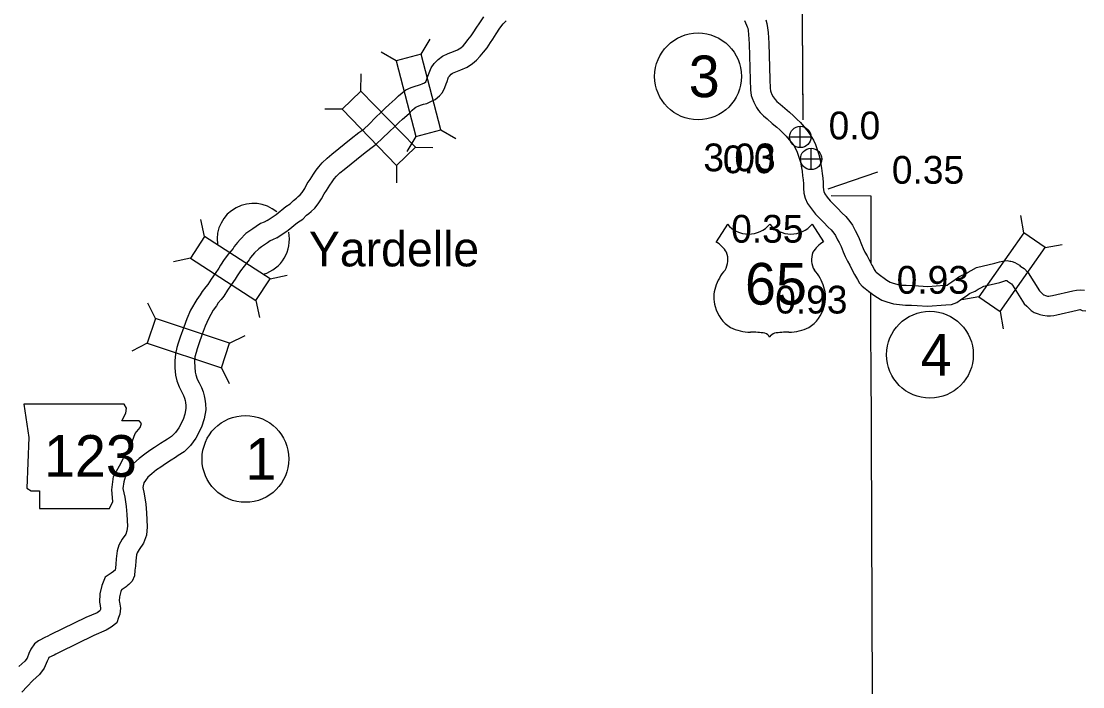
# Model space of a CAD drawing. Extents: x -939622 to -934245, y 1383184 to 1385301.
# Drawn here: x -935146.94 to -935098.51, y 1384119.12 to 1384149.49 of the extents above; entities that cross this region are included whole.
import ezdxf

# ---------------------------------------------------------------- set-up
doc = ezdxf.new("R2010")
doc.units = 0
for name, color, linetype in [('Level 10', 7, 'Continuous'), ('Level 15', 7, 'Continuous'), ('Level 2', 7, 'Continuous'), ('Level 20', 7, 'Continuous'), ('Level 21', 7, 'Continuous'), ('Level 22', 7, 'Continuous'), ('Level 24', 7, 'Continuous'), ('Level 25', 7, 'Continuous'), ('Level 26', 7, 'Continuous'), ('Level 27', 7, 'Continuous')]:
    doc.layers.add(name, color=color, linetype=linetype)

msp = doc.modelspace()

# ---------------------------------------------------------------- linework, layer by layer
at = {"layer": 'Level 10'}
for points in [[(-935135.72, 1384140.391), (-935135.3, 1384140.672), (-935134.873, 1384141.032), (-935134.663, 1384141.164), (-935134.522, 1384141.316), (-935134.377, 1384141.423), (-935134.299, 1384141.491), (-935134.208, 1384141.571), (-935134.128, 1384141.682), (-935134.007, 1384141.852), (-935133.889, 1384142.082), (-935133.76, 1384142.27), (-935133.603, 1384142.517), (-935133.484, 1384142.688), (-935133.368, 1384142.847), (-935133.213, 1384143.033), (-935132.986, 1384143.25), (-935132.766, 1384143.422), (-935131.882, 1384144.143), (-935131.53, 1384144.418), (-935131.313, 1384144.573), (-935131.071, 1384144.802), (-935130.77, 1384145.094), (-935130.518, 1384145.337), (-935130.33, 1384145.519), (-935130.145, 1384145.691), (-935129.873, 1384145.929), (-935129.725, 1384146.089), (-935129.557, 1384146.228), (-935129.391, 1384146.359), (-935129.141, 1384146.464), (-935128.964, 1384146.536), (-935128.808, 1384146.577), (-935128.723, 1384146.598), (-935128.649, 1384146.629), (-935128.537, 1384146.682), (-935128.477, 1384146.732), (-935128.447, 1384146.797), (-935128.401, 1384146.933), (-935128.355, 1384147.056), (-935128.3, 1384147.211), (-935128.242, 1384147.36), (-935128.106, 1384147.557), (-935127.923, 1384147.752), (-935127.726, 1384147.897), (-935127.457, 1384148.018), (-935127.21, 1384148.113), (-935127.032, 1384148.187), (-935126.889, 1384148.286), (-935126.779, 1384148.374), (-935126.692, 1384148.469), (-935126.559, 1384148.649), (-935126.406, 1384148.827), (-935126.285, 1384149.011), (-935126.177, 1384149.174), (-935126.017, 1384149.417), (-935125.834, 1384149.7)], [(-935135.278, 1384139.604), (-935134.758, 1384139.952), (-935134.341, 1384140.304), (-935134.084, 1384140.465), (-935133.919, 1384140.642), (-935133.813, 1384140.721), (-935133.705, 1384140.814), (-935133.538, 1384140.962), (-935133.397, 1384141.157), (-935133.236, 1384141.383), (-935133.114, 1384141.62), (-935133.009, 1384141.774), (-935132.854, 1384142.018), (-935132.751, 1384142.165), (-935132.657, 1384142.294), (-935132.554, 1384142.419), (-935132.397, 1384142.568), (-935132.204, 1384142.719), (-935131.321, 1384143.44), (-935130.99, 1384143.697), (-935130.74, 1384143.877), (-935130.449, 1384144.152), (-935130.145, 1384144.447), (-935129.893, 1384144.689), (-935129.71, 1384144.866), (-935129.542, 1384145.023), (-935129.244, 1384145.283), (-935129.104, 1384145.434), (-935128.991, 1384145.528), (-935128.929, 1384145.577), (-935128.796, 1384145.633), (-935128.68, 1384145.68), (-935128.584, 1384145.705), (-935128.436, 1384145.743), (-935128.282, 1384145.807), (-935128.053, 1384145.916), (-935127.85, 1384146.081), (-935127.712, 1384146.238), (-935127.609, 1384146.466), (-935127.553, 1384146.63), (-935127.509, 1384146.747), (-935127.456, 1384146.898), (-935127.442, 1384146.935), (-935127.404, 1384146.99), (-935127.323, 1384147.076), (-935127.269, 1384147.116), (-935127.112, 1384147.187), (-935126.875, 1384147.277), (-935126.597, 1384147.394), (-935126.351, 1384147.564), (-935126.162, 1384147.715), (-935125.997, 1384147.896), (-935125.855, 1384148.087), (-935125.684, 1384148.286), (-935125.534, 1384148.516), (-935125.427, 1384148.677), (-935125.263, 1384148.925), (-935125.098, 1384149.182), (-935124.955, 1384149.368), (-935124.815, 1384149.516)], [(-935135.72, 1384140.391), (-935135.858, 1384140.327), (-935136.015, 1384140.256), (-935136.215, 1384140.123), (-935136.365, 1384140.016), (-935136.47, 1384139.956), (-935136.691, 1384139.799), (-935136.949, 1384139.535), (-935137.074, 1384139.398), (-935137.219, 1384139.21), (-935137.273, 1384139.119), (-935137.476, 1384138.872), (-935137.674, 1384138.613), (-935137.843, 1384138.353), (-935137.927, 1384138.221), (-935138.094, 1384137.973), (-935138.274, 1384137.718), (-935138.425, 1384137.48), (-935138.521, 1384137.365), (-935138.688, 1384137.154), (-935138.775, 1384137.01), (-935138.934, 1384136.797), (-935139.212, 1384136.306), (-935139.376, 1384135.915), (-935139.526, 1384135.534), (-935139.693, 1384135.071), (-935139.783, 1384134.8), (-935139.835, 1384134.596), (-935139.903, 1384134.317), (-935139.927, 1384133.995), (-935139.923, 1384133.668), (-935139.903, 1384133.335), (-935139.834, 1384133.081), (-935139.735, 1384132.803), (-935139.632, 1384132.592), (-935139.542, 1384132.415), (-935139.494, 1384132.282), (-935139.46, 1384132.18), (-935139.445, 1384132.094), (-935139.426, 1384131.957), (-935139.423, 1384131.822), (-935139.467, 1384131.558), (-935139.545, 1384131.312), (-935139.745, 1384130.936), (-935139.896, 1384130.721), (-935140.079, 1384130.544), (-935140.269, 1384130.417), (-935140.389, 1384130.34), (-935140.585, 1384130.219), (-935140.855, 1384130.035), (-935141.072, 1384129.894), (-935141.298, 1384129.738), (-935141.562, 1384129.533), (-935141.821, 1384129.301), (-935142.017, 1384129.046), (-935142.172, 1384128.788), (-935142.263, 1384128.465), (-935142.3, 1384128.164), (-935142.211, 1384127.768), (-935142.155, 1384127.347), (-935142.117, 1384126.982), (-935142.095, 1384126.448), (-935142.115, 1384126.241), (-935142.172, 1384126.084), (-935142.331, 1384125.848), (-935142.481, 1384125.576), (-935142.555, 1384125.323), (-935142.602, 1384124.959), (-935142.619, 1384124.714), (-935142.641, 1384124.551), (-935142.654, 1384124.438), (-935142.712, 1384124.39), (-935142.723, 1384124.38), (-935142.834, 1384124.309), (-935143.109, 1384124.112), (-935143.254, 1384123.74), (-935143.349, 1384123.356), (-935143.367, 1384122.971), (-935143.341, 1384122.831), (-935143.322, 1384122.695), (-935143.327, 1384122.646), (-935143.353, 1384122.579), (-935143.353, 1384122.578), (-935143.476, 1384122.499), (-935143.991, 1384122.284), (-935145.585, 1384121.501), (-935145.756, 1384121.412), (-935145.836, 1384121.374), (-935146.149, 1384121.218), (-935146.332, 1384121.082), (-935146.495, 1384120.84), (-935146.584, 1384120.631), (-935146.673, 1384120.417), (-935146.769, 1384120.287), (-935147.044, 1384120.04)], [(-935135.278, 1384139.604), (-935135.481, 1384139.51), (-935135.576, 1384139.466), (-935135.706, 1384139.381), (-935135.878, 1384139.258), (-935135.983, 1384139.197), (-935136.104, 1384139.112), (-935136.295, 1384138.917), (-935136.385, 1384138.818), (-935136.472, 1384138.705), (-935136.533, 1384138.602), (-935136.771, 1384138.312), (-935136.938, 1384138.094), (-935137.085, 1384137.866), (-935137.174, 1384137.727), (-935137.353, 1384137.462), (-935137.526, 1384137.217), (-935137.697, 1384136.948), (-935137.822, 1384136.797), (-935137.947, 1384136.64), (-935138.027, 1384136.507), (-935138.179, 1384136.304), (-935138.402, 1384135.909), (-935138.542, 1384135.576), (-935138.683, 1384135.216), (-935138.843, 1384134.776), (-935138.919, 1384134.547), (-935138.961, 1384134.378), (-935139.011, 1384134.175), (-935139.027, 1384133.968), (-935139.023, 1384133.7), (-935139.01, 1384133.48), (-935138.975, 1384133.35), (-935138.905, 1384133.154), (-935138.826, 1384132.993), (-935138.716, 1384132.774), (-935138.643, 1384132.577), (-935138.585, 1384132.397), (-935138.557, 1384132.236), (-935138.527, 1384132.031), (-935138.522, 1384131.757), (-935138.589, 1384131.347), (-935138.712, 1384130.961), (-935138.977, 1384130.464), (-935139.209, 1384130.135), (-935139.511, 1384129.841), (-935139.775, 1384129.665), (-935139.907, 1384129.579), (-935140.095, 1384129.464), (-935140.357, 1384129.285), (-935140.572, 1384129.146), (-935140.766, 1384129.012), (-935140.986, 1384128.842), (-935141.158, 1384128.687), (-935141.272, 1384128.538), (-935141.338, 1384128.428), (-935141.378, 1384128.288), (-935141.387, 1384128.21), (-935141.324, 1384127.926), (-935141.261, 1384127.453), (-935141.218, 1384127.048), (-935141.193, 1384126.422), (-935141.23, 1384126.04), (-935141.364, 1384125.673), (-935141.563, 1384125.378), (-935141.645, 1384125.228), (-935141.672, 1384125.138), (-935141.706, 1384124.87), (-935141.723, 1384124.622), (-935141.748, 1384124.442), (-935141.777, 1384124.174), (-935141.872, 1384123.933), (-935142.035, 1384123.781), (-935142.106, 1384123.723), (-935142.155, 1384123.674), (-935142.331, 1384123.562), (-935142.368, 1384123.536), (-935142.395, 1384123.468), (-935142.454, 1384123.226), (-935142.463, 1384123.033), (-935142.452, 1384122.975), (-935142.416, 1384122.709), (-935142.445, 1384122.433), (-935142.503, 1384122.283), (-935142.579, 1384122.038), (-935142.832, 1384121.843), (-935143.056, 1384121.699), (-935143.62, 1384121.464), (-935145.178, 1384120.698), (-935145.356, 1384120.606), (-935145.443, 1384120.564), (-935145.673, 1384120.449), (-935145.7, 1384120.409), (-935145.754, 1384120.281), (-935145.885, 1384119.97), (-935146.099, 1384119.678), (-935146.411, 1384119.399), (-935146.66, 1384119.127), (-935146.908, 1384118.871)]]:
    msp.add_lwpolyline(points, dxfattribs=at)
at = {"layer": 'Level 15'}
for points in [[(-935112.97, 1384149.558), (-935112.914, 1384149.383), (-935112.887, 1384149.198), (-935112.858, 1384148.975), (-935112.831, 1384148.496), (-935112.782, 1384146.839), (-935112.775, 1384146.443), (-935112.753, 1384146.321), (-935112.736, 1384146.266), (-935112.694, 1384146.152), (-935112.638, 1384146.04), (-935112.59, 1384145.98), (-935112.54, 1384145.916), (-935112.459, 1384145.832), (-935112.318, 1384145.712), (-935112.104, 1384145.518), (-935111.881, 1384145.345), (-935111.703, 1384145.172), (-935111.558, 1384145.029), (-935111.381, 1384144.878), (-935111.042, 1384144.448), (-935110.937, 1384144.312), (-935110.799, 1384144.068), (-935110.702, 1384143.861), (-935110.622, 1384143.632), (-935110.546, 1384143.405), (-935110.508, 1384143.244), (-935110.475, 1384143.044), (-935110.421, 1384142.789), (-935110.396, 1384142.538), (-935110.371, 1384142.335), (-935110.355, 1384142.129), (-935110.347, 1384141.928), (-935110.338, 1384141.8), (-935110.314, 1384141.719), (-935110.27, 1384141.608), (-935110.171, 1384141.465), (-935110.032, 1384141.295), (-935109.876, 1384141.144), (-935109.689, 1384140.946), (-935109.493, 1384140.743), (-935109.323, 1384140.586), (-935109.138, 1384140.348), (-935109.02, 1384140.178), (-935108.893, 1384139.939), (-935108.821, 1384139.799), (-935108.711, 1384139.571), (-935108.602, 1384139.308), (-935108.525, 1384139.124), (-935108.444, 1384138.948), (-935108.351, 1384138.785), (-935108.258, 1384138.605), (-935108.184, 1384138.466)], [(-935113.936, 1384149.533), (-935113.888, 1384149.416), (-935113.842, 1384149.309), (-935113.815, 1384149.244), (-935113.794, 1384149.179), (-935113.779, 1384149.076), (-935113.755, 1384148.891), (-935113.73, 1384148.457), (-935113.682, 1384146.818), (-935113.673, 1384146.356), (-935113.629, 1384146.105), (-935113.587, 1384145.974), (-935113.522, 1384145.794), (-935113.399, 1384145.551), (-935113.297, 1384145.424), (-935113.222, 1384145.326), (-935113.076, 1384145.175), (-935112.913, 1384145.036), (-935112.684, 1384144.828), (-935112.471, 1384144.663), (-935112.332, 1384144.529), (-935112.167, 1384144.366), (-935112.033, 1384144.251), (-935111.751, 1384143.894), (-935111.689, 1384143.814), (-935111.6, 1384143.655), (-935111.536, 1384143.52), (-935111.473, 1384143.34), (-935111.412, 1384143.158), (-935111.391, 1384143.067), (-935111.359, 1384142.877), (-935111.312, 1384142.651), (-935111.29, 1384142.439), (-935111.267, 1384142.247), (-935111.254, 1384142.074), (-935111.245, 1384141.879), (-935111.23, 1384141.641), (-935111.165, 1384141.422), (-935111.067, 1384141.178), (-935110.891, 1384140.924), (-935110.696, 1384140.685), (-935110.517, 1384140.511), (-935110.34, 1384140.324), (-935110.123, 1384140.1), (-935109.988, 1384139.975), (-935109.863, 1384139.815), (-935109.79, 1384139.709), (-935109.69, 1384139.521), (-935109.626, 1384139.396), (-935109.533, 1384139.204), (-935109.433, 1384138.962), (-935109.349, 1384138.762), (-935109.245, 1384138.535), (-935109.142, 1384138.355), (-935109.055, 1384138.187), (-935108.917, 1384137.931), (-935108.873, 1384137.85), (-935108.788, 1384137.703), (-935108.687, 1384137.544), (-935108.567, 1384137.4), (-935108.432, 1384137.289), (-935108.285, 1384137.172), (-935108.187, 1384137.097)], [(-935111.287, 1384144.758), (-935111.042, 1384144.448), (-935110.937, 1384144.312), (-935110.799, 1384144.068), (-935110.702, 1384143.861), (-935110.622, 1384143.632), (-935110.546, 1384143.405), (-935110.508, 1384143.244), (-935110.475, 1384143.044), (-935110.421, 1384142.789), (-935110.396, 1384142.538), (-935110.371, 1384142.335), (-935110.355, 1384142.129), (-935110.347, 1384141.928), (-935110.338, 1384141.8), (-935110.314, 1384141.719), (-935110.27, 1384141.608), (-935110.171, 1384141.465), (-935110.032, 1384141.295), (-935109.876, 1384141.144), (-935109.689, 1384140.946), (-935109.493, 1384140.743), (-935109.323, 1384140.586), (-935109.138, 1384140.348), (-935109.02, 1384140.178), (-935108.893, 1384139.939), (-935108.821, 1384139.799), (-935108.711, 1384139.571), (-935108.602, 1384139.308), (-935108.525, 1384139.124), (-935108.444, 1384138.948), (-935108.351, 1384138.785), (-935108.258, 1384138.605), (-935108.128, 1384138.362), (-935108.089, 1384138.293), (-935108.018, 1384138.169), (-935107.958, 1384138.075), (-935107.929, 1384138.04), (-935107.866, 1384137.988), (-935107.733, 1384137.883), (-935107.575, 1384137.762), (-935107.452, 1384137.678), (-935107.288, 1384137.576), (-935107.197, 1384137.546), (-935106.95, 1384137.482), (-935106.774, 1384137.453), (-935106.557, 1384137.439), (-935106.285, 1384137.436), (-935106.007, 1384137.419), (-935105.582, 1384137.385)], [(-935111.328, 1384142.728), (-935111.312, 1384142.651), (-935111.29, 1384142.439), (-935111.267, 1384142.247), (-935111.254, 1384142.074), (-935111.245, 1384141.879), (-935111.23, 1384141.641), (-935111.165, 1384141.422), (-935111.067, 1384141.178), (-935110.891, 1384140.924), (-935110.696, 1384140.685), (-935110.517, 1384140.511), (-935110.34, 1384140.324), (-935110.123, 1384140.1), (-935109.988, 1384139.975), (-935109.863, 1384139.815), (-935109.79, 1384139.709), (-935109.69, 1384139.521), (-935109.626, 1384139.396), (-935109.533, 1384139.204), (-935109.433, 1384138.962), (-935109.349, 1384138.762), (-935109.245, 1384138.535), (-935109.142, 1384138.355), (-935109.055, 1384138.187), (-935108.917, 1384137.931), (-935108.873, 1384137.85), (-935108.788, 1384137.703), (-935108.687, 1384137.544), (-935108.567, 1384137.4), (-935108.432, 1384137.289), (-935108.285, 1384137.172), (-935108.102, 1384137.033), (-935107.944, 1384136.924), (-935107.672, 1384136.755), (-935107.452, 1384136.682), (-935107.137, 1384136.601), (-935106.876, 1384136.557), (-935106.591, 1384136.54), (-935106.318, 1384136.536), (-935106.07, 1384136.521), (-935105.585, 1384136.482)], [(-935105.582, 1384137.385), (-935104.821, 1384137.441), (-935104.69, 1384137.453), (-935104.688, 1384137.454), (-935104.62, 1384137.506), (-935104.488, 1384137.598), (-935104.332, 1384137.702), (-935104.163, 1384137.823), (-935104.038, 1384137.895), (-935103.823, 1384137.98), (-935103.729, 1384138.036), (-935103.598, 1384138.111), (-935103.359, 1384138.246), (-935102.513, 1384138.448), (-935102.3, 1384138.514), (-935102.236, 1384138.534), (-935102.085, 1384138.563), (-935101.961, 1384138.566), (-935101.831, 1384138.544), (-935101.792, 1384138.535), (-935101.726, 1384138.526), (-935101.606, 1384138.484), (-935101.501, 1384138.426), (-935101.397, 1384138.352), (-935101.362, 1384138.319), (-935101.34, 1384138.303), (-935101.183, 1384138.201), (-935100.998, 1384138.006), (-935100.481, 1384137.184), (-935100.422, 1384137.132), (-935100.334, 1384137.035), (-935100.302, 1384137.005), (-935100.282, 1384136.999), (-935100.206, 1384136.976), (-935100.119, 1384136.951), (-935100.069, 1384136.942), (-935100.05, 1384136.942), (-935099.975, 1384136.952), (-935099.886, 1384136.971), (-935098.964, 1384137.181), (-935098.788, 1384137.219), (-935098.623, 1384137.241), (-935098.426, 1384137.214)], [(-935105.585, 1384136.482), (-935104.748, 1384136.544), (-935104.491, 1384136.567), (-935104.25, 1384136.656), (-935104.09, 1384136.778), (-935103.98, 1384136.854), (-935103.819, 1384136.962), (-935103.675, 1384137.066), (-935103.647, 1384137.082), (-935103.424, 1384137.17), (-935103.276, 1384137.258), (-935103.153, 1384137.328), (-935103.026, 1384137.4), (-935102.298, 1384137.574), (-935102.193, 1384137.6), (-935102.058, 1384137.639), (-935102.034, 1384137.654), (-935102.014, 1384137.66), (-935102.009, 1384137.661), (-935102.006, 1384137.661), (-935101.966, 1384137.652), (-935101.942, 1384137.629), (-935101.853, 1384137.563), (-935101.762, 1384137.504), (-935101.712, 1384137.452), (-935101.174, 1384136.596), (-935101.055, 1384136.49), (-935100.977, 1384136.405), (-935100.863, 1384136.296), (-935100.729, 1384136.193), (-935100.536, 1384136.135), (-935100.461, 1384136.113), (-935100.325, 1384136.073), (-935100.135, 1384136.04), (-935099.98, 1384136.044), (-935099.822, 1384136.064), (-935099.691, 1384136.092), (-935098.768, 1384136.302), (-935098.634, 1384136.332), (-935098.631, 1384136.332), (-935098.531, 1384136.297), (-935098.36, 1384136.27)]]:
    msp.add_lwpolyline(points, dxfattribs=at)
at = {"layer": 'Level 2'}
for points in [[(-935111.391, 1384165.316), (-935111.378, 1384161.417), (-935111.361, 1384157.401), (-935111.319, 1384153.433), (-935111.304, 1384149.489), (-935111.284, 1384144.986)], [(-935111.327, 1384154.173), (-935111.319, 1384153.433), (-935111.304, 1384149.489), (-935111.285, 1384145.081)], [(-935109.989, 1384141.534), (-935108.176, 1384141.522), (-935108.184, 1384138.466)], [(-935109.988, 1384141.534), (-935108.176, 1384141.522), (-935108.182, 1384138.888)], [(-935108.187, 1384137.097), (-935108.193, 1384134.505), (-935108.173, 1384134.292), (-935108.14, 1384126.62), (-935108.149, 1384126.509), (-935108.12, 1384118.769), (-935108.132, 1384118.634), (-935108.109, 1384110.635), (-935108.109, 1384110.545), (-935108.151, 1384102.831), (-935108.152, 1384102.372)], [(-935108.187, 1384136.875), (-935108.193, 1384134.505), (-935108.173, 1384134.292), (-935108.14, 1384126.62), (-935108.149, 1384126.509), (-935108.12, 1384118.769), (-935108.132, 1384118.634), (-935108.109, 1384110.635), (-935108.109, 1384110.545), (-935108.151, 1384102.831), (-935108.152, 1384102.372)]]:
    msp.add_lwpolyline(points, dxfattribs=at)
at = {"layer": 'Level 20'}
for p, q in [((-935128.686, 1384147.985), (-935128.286, 1384148.668)), ((-935129.836, 1384147.685), (-935130.519, 1384148.086)), ((-935131.439, 1384146.301), (-935131.427, 1384147.093)), ((-935132.292, 1384145.474), (-935133.084, 1384145.486)), ((-935128.938, 1384144.236), (-935129.339, 1384143.553)), ((-935127.789, 1384144.536), (-935127.105, 1384144.135)), ((-935128.958, 1384143.742), (-935128.166, 1384143.73)), ((-935129.811, 1384142.915), (-935129.823, 1384142.123)), ((-935138.574, 1384139.674), (-935138.74, 1384140.448)), ((-935101.198, 1384139.839), (-935101.336, 1384140.619)), ((-935100.225, 1384139.158), (-935099.445, 1384139.295)), ((-935139.22, 1384138.677), (-935139.994, 1384138.511)), ((-935135.583, 1384137.737), (-935134.808, 1384137.902)), ((-935140.813, 1384135.923), (-935141.168, 1384136.631)), ((-935136.228, 1384136.739), (-935136.063, 1384135.965)), ((-935103.243, 1384136.92), (-935104.023, 1384136.783)), ((-935102.269, 1384136.239), (-935102.132, 1384135.459)), ((-935137.431, 1384134.799), (-935136.723, 1384135.154)), ((-935141.188, 1384134.796), (-935141.896, 1384134.441)), ((-935137.806, 1384133.672), (-935137.451, 1384132.963))]:
    msp.add_line(p, q, dxfattribs=at)
for points in [[(-935127.789, 1384144.536), (-935128.686, 1384147.985), (-935129.836, 1384147.685), (-935128.938, 1384144.236)], [(-935128.958, 1384143.742), (-935131.439, 1384146.301), (-935132.292, 1384145.474), (-935129.811, 1384142.915)], [(-935135.583, 1384137.737), (-935138.574, 1384139.674), (-935139.22, 1384138.677), (-935136.228, 1384136.739)], [(-935102.269, 1384136.239), (-935100.225, 1384139.158), (-935101.198, 1384139.839), (-935103.243, 1384136.92)], [(-935141.188, 1384134.796), (-935137.806, 1384133.672), (-935137.431, 1384134.799), (-935140.813, 1384135.923)]]:
    msp.add_lwpolyline(points, close=True, dxfattribs=at)
at = {"layer": 'Level 21'}
msp.add_lwpolyline([(-935146.813, 1384132.017), (-935146.584, 1384130.494), (-935146.686, 1384128.185), (-935146.483, 1384128.058), (-935146.102, 1384128.058), (-935146.102, 1384127.246), (-935142.905, 1384127.246), (-935142.752, 1384127.576), (-935142.803, 1384128.109), (-935142.727, 1384128.718), (-935142.448, 1384129.2), (-935142.27, 1384129.555), (-935142.016, 1384129.936), (-935141.864, 1384130.342), (-935141.737, 1384130.672), (-935141.509, 1384130.951), (-935141.458, 1384131.128), (-935141.56, 1384131.255), (-935142.346, 1384131.255), (-935142.169, 1384131.611), (-935142.143, 1384131.839), (-935142.249, 1384132.014)], close=True, dxfattribs=at)
at = {"layer": 'Level 22'}
for p, q in [((-935114.72, 1384140.227), (-935115.239, 1384139.424)), ((-935110.859, 1384140.227), (-935110.34, 1384139.424))]:
    msp.add_line(p, q, dxfattribs=at)
for centre, radius, start, end in [((-935113.753, 1384141.041), 1.264, 220.075, 319.6701), ((-935111.826, 1384141.041), 1.264, 220.3299, 319.925), ((-935115.918, 1384138.258), 1.349, 30.7809, 59.9883), ((-935109.662, 1384138.258), 1.349, 120.0117, 149.2191), ((-935115.621, 1384138.614), 0.925, 328.8105, 21.2108), ((-935109.959, 1384138.614), 0.925, 158.7892, 211.1895), ((-935113.203, 1384136.718), 2.157, 138.9565, 162.6913), ((-935112.377, 1384136.718), 2.157, 17.3087, 41.0435), ((-935113.915, 1384136.895), 1.426, 160.9576, 197.3819), ((-935111.665, 1384136.895), 1.426, 342.6181, 19.0424), ((-935113.683, 1384136.899), 1.65, 195.1074, 237.1312), ((-935111.897, 1384136.899), 1.65, 302.8688, 344.8926), ((-935113.652, 1384137.419), 2.118, 244.0771, 269.5779), ((-935111.927, 1384137.419), 2.118, 270.4221, 295.9229), ((-935113.603, 1384131.421), 3.88, 81.1942, 90.9539), ((-935113.118, 1384134.9), 0.372, 28.0342, 72.9864), ((-935112.462, 1384134.9), 0.372, 107.0136, 151.9658), ((-935111.976, 1384131.421), 3.88, 89.0461, 98.8058)]:
    msp.add_arc(centre, radius, start, end, dxfattribs=at)
at = {"layer": 'Level 24'}
for start, end in [(49.5739, 187.3219), (286.2476, 11.8071)]:
    msp.add_arc((-935136.352, 1384139.531), 1.65, start, end, dxfattribs=at)
at = {"layer": 'Level 25'}
msp.add_line((-935107.871, 1384142.599), (-935110.135, 1384141.832), dxfattribs=at)
at = {"layer": 'Level 26'}
for p, q in [((-935111.395, 1384143.725), (-935111.395, 1384144.7)), ((-935111.883, 1384144.212), (-935110.908, 1384144.212)), ((-935110.9, 1384142.72), (-935110.9, 1384143.695)), ((-935111.387, 1384143.207), (-935110.412, 1384143.207))]:
    msp.add_line(p, q, dxfattribs=at)
for centre in [(-935111.395, 1384144.212), (-935110.9, 1384143.207)]:
    msp.add_circle(centre, 0.487, dxfattribs=at)
at = {"layer": 'Level 27'}
for centre in [(-935116.059, 1384146.976), (-935105.481, 1384134.273), (-935136.708, 1384129.516)]:
    msp.add_circle(centre, 1.98, dxfattribs=at)

# ---------------------------------------------------------------- texts
at = {"layer": 'Level 21'}
msp.add_text('123', height=1.9008, dxfattribs=at).set_placement((-935145.902, 1384128.703))
at = {"layer": 'Level 22'}
msp.add_text('65', height=1.9008, dxfattribs=at).set_placement((-935113.918, 1384136.558))
at = {"layer": 'Level 24'}
msp.add_text('Yardelle', height=1.584, dxfattribs=at).set_placement((-935133.816, 1384138.304))
at = {"layer": 'Level 25'}
for s, p in [('0.0', (-935110.102, 1384144.102)), ('3.03', (-935115.816, 1384142.644)), ('0.0', (-935114.931, 1384142.556)), ('0.35', (-935107.217, 1384142.076)), ('0.35', (-935114.548, 1384139.386)), ('0.93', (-935106.998, 1384137.056)), ('0.93', (-935112.54, 1384136.153))]:
    msp.add_text(s, height=1.2672, dxfattribs=at).set_placement(p)
at = {"layer": 'Level 27'}
for s, p in [('3', (-935116.485, 1384146.026)), ('4', (-935105.906, 1384133.322)), ('1', (-935136.708, 1384128.566))]:
    msp.add_text(s, height=1.901, dxfattribs=at).set_placement(p)

doc.saveas('drawing.dxf')
